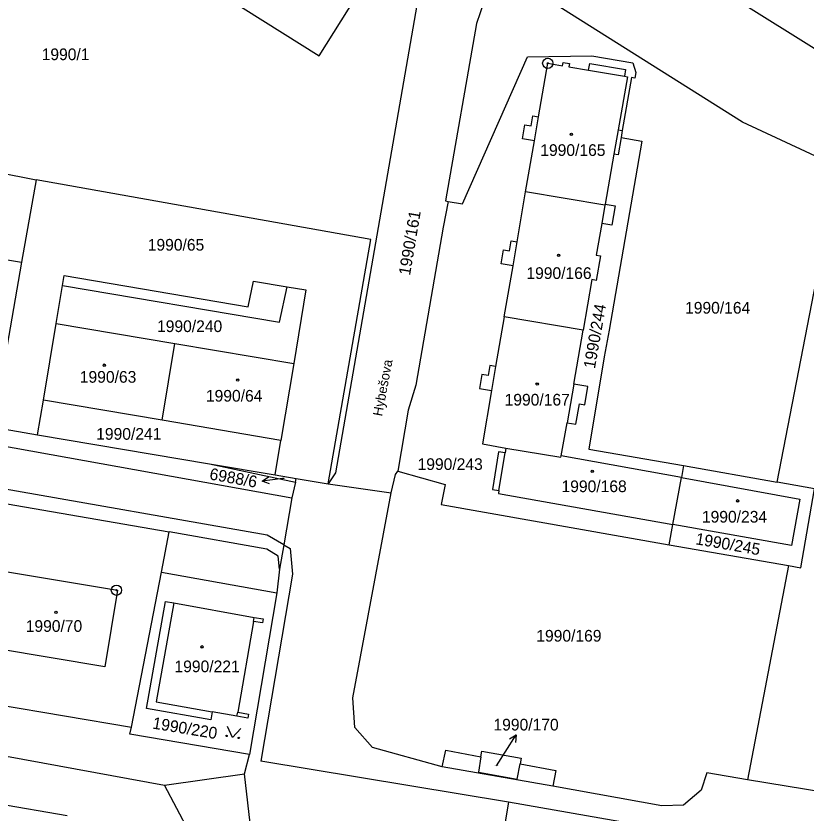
# Model space of a CAD drawing. Extents: x -593183 to -588034, y -1130415 to -1124994.
# Drawn here: x -590278.8 to -590163.9, y -1128936.8 to -1128820.9 of the extents above; entities that cross this region are included whole.
import ezdxf

# ---------------------------------------------------------------- set-up
doc = ezdxf.new("R2010")
doc.units = 0
for name, color, linetype in [('Vrstva 1', 7, 'Continuous'), ('Vrstva 15', 7, 'Continuous'), ('Vrstva 16', 7, 'Continuous'), ('Vrstva 18', 7, 'Continuous'), ('Vrstva 19', 7, 'Continuous'), ('Vrstva 24', 7, 'Continuous'), ('Vrstva 25', 7, 'Continuous'), ('Vrstva 4', 7, 'Continuous')]:
    doc.layers.add(name, color=color, linetype=linetype)

msp = doc.modelspace()

# ---------------------------------------------------------------- linework, layer by layer
at = {"layer": 'Vrstva 1'}
for p, q in [((-590234.73, -1128826.7), (-590221.79, -1128806.18)), ((-590219.15, -1128811.41), (-590232.33, -1128887.31)), ((-590138.57, -1128840.81), (-590182.67, -1128813.12)), ((-590251.43, -1128816.16), (-590234.73, -1128826.7)), ((-590173.12, -1128836.32), (-590203.59, -1128817.16)), ((-590210.77, -1128818.89), (-590211.82, -1128822)), ((-590211.82, -1128822), (-590216.34, -1128847.79)), ((-590213.89, -1128848.23), (-590204.42, -1128826.83)), ((-590204.42, -1128826.83), (-590195.04, -1128826.7)), ((-590202.8, -1128835.57), (-590201.46, -1128827.78)), ((-590201.46, -1128827.78), (-590199.31, -1128828.14)), ((-590199.31, -1128828.14), (-590199.23, -1128827.66)), ((-590199.23, -1128827.66), (-590198.32, -1128827.82)), ((-590195.04, -1128826.7), (-590189.07, -1128827.71)), ((-590189.07, -1128827.71), (-590188.64, -1128829.12)), ((-590198.32, -1128827.82), (-590198.4, -1128828.3)), ((-590198.4, -1128828.3), (-590195.52, -1128828.79)), ((-590195.52, -1128828.79), (-590195.35, -1128827.81)), ((-590195.35, -1128827.81), (-590190.14, -1128828.7)), ((-590190.14, -1128828.7), (-590190.3, -1128829.67)), ((-590189.88, -1128829.74), (-590191.23, -1128837.44)), ((-590189.28, -1128829.84), (-590190.62, -1128837.55)), ((-590190.3, -1128829.67), (-590189.88, -1128829.74)), ((-590188.78, -1128829.93), (-590189.28, -1128829.84)), ((-590188.64, -1128829.12), (-590188.78, -1128829.93)), ((-590203.9, -1128836.88), (-590203.65, -1128835.42)), ((-590203.65, -1128835.42), (-590202.8, -1128835.57)), ((-590205.14, -1128838.76), (-590204.79, -1128836.73)), ((-590204.79, -1128836.73), (-590203.9, -1128836.88)), ((-590159.23, -1128842.82), (-590173.12, -1128836.32)), ((-590311.45, -1128837.58), (-590275.9, -1128844.73)), ((-590191.23, -1128837.44), (-590190.62, -1128837.55)), ((-590190.62, -1128837.55), (-590190.8, -1128838.58)), ((-590203.4, -1128839.06), (-590205.14, -1128838.76)), ((-590204.68, -1128846.49), (-590203.4, -1128839.06)), ((-590187.77, -1128839.09), (-590192.53, -1128866.61)), ((-590190.8, -1128838.58), (-590191.24, -1128841.09)), ((-590190.8, -1128838.58), (-590187.77, -1128839.09)), ((-590191.84, -1128840.99), (-590193.11, -1128848.24)), ((-590191.24, -1128841.09), (-590191.84, -1128840.99)), ((-590168.07, -1128888.69), (-590159.23, -1128842.82)), ((-590275.9, -1128844.73), (-590278, -1128856.72)), ((-590227.22, -1128853.4), (-590275.9, -1128844.73)), ((-590205.92, -1128853.72), (-590204.68, -1128846.49)), ((-590193.14, -1128848.4), (-590204.68, -1128846.49)), ((-590215.94, -1128847.86), (-590216.7, -1128851.59)), ((-590216.34, -1128847.79), (-590215.94, -1128847.86)), ((-590215.94, -1128847.86), (-590213.89, -1128848.23)), ((-590193.11, -1128848.24), (-590193.14, -1128848.4)), ((-590193.11, -1128848.24), (-590191.65, -1128848.49)), ((-590191.65, -1128848.49), (-590192.15, -1128851.31)), ((-590216.7, -1128851.59), (-590220.65, -1128874.56)), ((-590193.6, -1128851.06), (-590194.41, -1128855.67)), ((-590192.15, -1128851.31), (-590193.6, -1128851.06)), ((-590233.4, -1128888.93), (-590227.22, -1128853.4)), ((-590207.02, -1128855.04), (-590206.77, -1128853.58)), ((-590206.77, -1128853.58), (-590205.92, -1128853.72)), ((-590208.26, -1128856.92), (-590207.91, -1128854.89)), ((-590207.91, -1128854.89), (-590207.02, -1128855.04)), ((-590278, -1128856.72), (-590282.19, -1128880.69)), ((-590281.67, -1128856.1), (-590278, -1128856.72)), ((-590193.81, -1128855.77), (-590194.43, -1128859.35)), ((-590194.41, -1128855.67), (-590193.81, -1128855.77)), ((-590206.52, -1128857.21), (-590208.26, -1128856.92)), ((-590207.8, -1128864.64), (-590206.52, -1128857.21)), ((-590272.04, -1128860.11), (-590271.79, -1128858.64)), ((-590271.79, -1128858.64), (-590245.06, -1128863.17)), ((-590272.96, -1128865.62), (-590272.04, -1128860.11)), ((-590245.06, -1128863.17), (-590244.26, -1128859.44)), ((-590244.26, -1128859.44), (-590239.38, -1128860.26)), ((-590195.03, -1128859.24), (-590196.31, -1128866.58)), ((-590194.43, -1128859.35), (-590195.03, -1128859.24)), ((-590239.38, -1128860.26), (-590236.64, -1128860.72)), ((-590236.64, -1128860.72), (-590238.42, -1128871.41)), ((-590207.8, -1128864.64), (-590209.05, -1128871.87)), ((-590196.31, -1128866.58), (-590207.8, -1128864.64)), ((-590274.83, -1128876.76), (-590272.96, -1128865.62)), ((-590272.96, -1128865.62), (-590255.69, -1128868.51)), ((-590197.69, -1128874.43), (-590196.31, -1128866.58)), ((-590192.53, -1128866.61), (-590193.26, -1128870.48)), ((-590257.56, -1128879.69), (-590255.69, -1128868.51)), ((-590255.69, -1128868.51), (-590238.42, -1128871.41)), ((-590193.26, -1128870.48), (-590195.48, -1128883.87)), ((-590238.42, -1128871.41), (-590240.29, -1128882.62)), ((-590209.89, -1128871.73), (-590210.15, -1128873.19)), ((-590209.05, -1128871.87), (-590209.89, -1128871.73)), ((-590211.03, -1128873.03), (-590211.38, -1128875.06)), ((-590210.15, -1128873.19), (-590211.03, -1128873.03)), ((-590220.65, -1128874.56), (-590221.77, -1128878.24)), ((-590211.38, -1128875.06), (-590209.65, -1128875.36)), ((-590195.62, -1128874.79), (-590197.69, -1128874.43)), ((-590196.08, -1128877.45), (-590195.62, -1128874.79)), ((-590209.65, -1128875.36), (-590210.98, -1128883.11)), ((-590275.67, -1128881.79), (-590274.83, -1128876.76)), ((-590257.56, -1128879.69), (-590274.83, -1128876.76)), ((-590197.38, -1128880.26), (-590196.87, -1128877.31)), ((-590196.87, -1128877.31), (-590196.08, -1128877.45)), ((-590221.77, -1128878.24), (-590223.26, -1128887.08)), ((-590240.29, -1128882.62), (-590257.56, -1128879.69)), ((-590282.19, -1128880.69), (-590275.67, -1128881.79)), ((-590199.51, -1128884.86), (-590198.66, -1128880.04)), ((-590198.66, -1128880.04), (-590197.38, -1128880.26)), ((-590289.65, -1128881.8), (-590238.67, -1128890.99)), ((-590275.67, -1128881.79), (-590250.68, -1128886.01)), ((-590241.13, -1128887.63), (-590240.29, -1128882.62)), ((-590210.98, -1128883.11), (-590207.56, -1128883.76)), ((-590208.63, -1128884.28), (-590209.52, -1128889.74)), ((-590207.67, -1128884.44), (-590208.63, -1128884.28)), ((-590207.56, -1128883.76), (-590207.67, -1128884.44)), ((-590207.56, -1128883.76), (-590199.54, -1128885.05)), ((-590195.48, -1128883.87), (-590181.71, -1128886.29)), ((-590242.3, -1128896.38), (-590309.38, -1128884.66)), ((-590199.54, -1128885.05), (-590199.51, -1128884.86)), ((-590182.02, -1128888.03), (-590199.51, -1128884.86)), ((-590250.68, -1128886.01), (-590238.18, -1128888.7)), ((-590250.68, -1128886.01), (-590241.13, -1128887.63)), ((-590181.71, -1128886.29), (-590182.02, -1128888.03)), ((-590181.71, -1128886.29), (-590168.07, -1128888.69)), ((-590241.13, -1128887.63), (-590238.08, -1128888.14)), ((-590232.33, -1128887.31), (-590233.4, -1128888.93)), ((-590224.25, -1128890.23), (-590223.62, -1128887.59)), ((-590223.62, -1128887.59), (-590223.26, -1128887.08)), ((-590223.26, -1128887.08), (-590216.38, -1128889.01)), ((-590183.25, -1128894.84), (-590182.02, -1128888.03)), ((-590182.02, -1128888.03), (-590164.82, -1128891.14)), ((-590238.18, -1128888.7), (-590238.67, -1128890.99)), ((-590238.18, -1128888.7), (-590238.08, -1128888.14)), ((-590238.08, -1128888.14), (-590233.4, -1128888.93)), ((-590233.4, -1128888.93), (-590224.25, -1128890.23)), ((-590216.38, -1128889.01), (-590216.96, -1128891.95)), ((-590162.66, -1128889.64), (-590168.07, -1128888.69)), ((-590291.33, -1128889.88), (-590256.52, -1128895.91)), ((-590229.8, -1128920.04), (-590224.25, -1128890.23)), ((-590209.52, -1128889.74), (-590208.57, -1128889.9)), ((-590208.57, -1128889.9), (-590208.64, -1128890.34)), ((-590208.64, -1128890.34), (-590183.25, -1128894.84)), ((-590164.67, -1128901.14), (-590162.66, -1128889.64)), ((-590238.67, -1128890.99), (-590239.85, -1128897.79)), ((-590164.82, -1128891.14), (-590166.01, -1128897.89)), ((-590216.96, -1128891.95), (-590183.78, -1128897.78)), ((-590183.78, -1128897.78), (-590183.25, -1128894.84)), ((-590166.01, -1128897.89), (-590183.25, -1128894.84)), ((-590257.66, -1128901.79), (-590256.52, -1128895.91)), ((-590242.32, -1128898.45), (-590256.52, -1128895.91)), ((-590239.85, -1128897.79), (-590242.3, -1128896.38)), ((-590240.68, -1128899.47), (-590242.32, -1128898.45)), ((-590239.85, -1128897.79), (-590240.47, -1128901.34)), ((-590239.85, -1128897.79), (-590238.93, -1128898.32)), ((-590238.93, -1128898.32), (-590238.6, -1128902.09)), ((-590183.78, -1128897.78), (-590166.44, -1128900.83)), ((-590240.47, -1128901.34), (-590240.68, -1128899.47)), ((-590166.44, -1128900.83), (-590172.42, -1128931.97)), ((-590166.44, -1128900.83), (-590164.67, -1128901.14)), ((-590282.28, -1128901.34), (-590264.03, -1128904.42)), ((-590262.03, -1128924.33), (-590257.66, -1128901.79)), ((-590240.47, -1128901.34), (-590240.87, -1128904.78)), ((-590238.6, -1128902.09), (-590243.18, -1128929.28)), ((-590264.03, -1128904.42), (-590265.9, -1128915.55)), ((-590240.87, -1128904.78), (-590244.84, -1128928.3)), ((-590259.82, -1128921.61), (-590257.07, -1128906.04)), ((-590257.07, -1128906.04), (-590255.86, -1128906.26)), ((-590255.86, -1128906.26), (-590244.15, -1128908.35)), ((-590244.26, -1128908.94), (-590246.57, -1128922.14)), ((-590242.98, -1128909.17), (-590244.26, -1128908.94)), ((-590244.15, -1128908.35), (-590242.87, -1128908.58)), ((-590242.87, -1128908.58), (-590242.98, -1128909.17)), ((-590265.9, -1128915.55), (-590284.18, -1128912.47)), ((-590319.66, -1128914.59), (-590262.03, -1128924.33)), ((-590229.54, -1128924.38), (-590229.8, -1128920.04)), ((-590250.49, -1128923.27), (-590259.82, -1128921.61)), ((-590250.27, -1128922.09), (-590250.49, -1128923.27)), ((-590246.68, -1128922.73), (-590250.27, -1128922.09)), ((-590245.1, -1128923.01), (-590246.68, -1128922.73)), ((-590246.57, -1128922.14), (-590245, -1128922.42)), ((-590245, -1128922.42), (-590245.1, -1128923.01)), ((-590262.25, -1128925.33), (-590262.03, -1128924.33)), ((-590226.94, -1128927.26), (-590229.54, -1128924.38)), ((-590244.84, -1128928.3), (-590262.25, -1128925.33)), ((-590216.82, -1128930.08), (-590226.94, -1128927.26)), ((-590280.21, -1128928.53), (-590257.2, -1128932.73)), ((-590245.59, -1128931.12), (-590244.84, -1128928.3)), ((-590216.82, -1128930.08), (-590216.29, -1128927.68)), ((-590216.29, -1128927.68), (-590211.18, -1128928.62)), ((-590211.18, -1128928.62), (-590211.04, -1128927.79)), ((-590211.04, -1128927.79), (-590205.35, -1128928.84)), ((-590207.19, -1128935.25), (-590243.18, -1128929.28)), ((-590205.35, -1128928.84), (-590205.5, -1128929.66)), ((-590205.5, -1128929.66), (-590200.3, -1128930.62)), ((-590200.74, -1128932.92), (-590216.82, -1128930.08)), ((-590200.3, -1128930.62), (-590200.74, -1128932.92)), ((-590271.37, -1128937.19), (-590307, -1128931.12)), ((-590257.2, -1128932.73), (-590245.59, -1128931.12)), ((-590178.34, -1128930.98), (-590179.17, -1128933.46)), ((-590172.42, -1128931.97), (-590178.34, -1128930.98)), ((-590156.42, -1128934.63), (-590172.42, -1128931.97)), ((-590242.61, -1128960.49), (-590257.2, -1128932.73)), ((-590184.87, -1128935.77), (-590200.74, -1128932.92)), ((-590179.17, -1128933.46), (-590181.74, -1128935.65)), ((-590207.19, -1128935.25), (-590208.88, -1128945.39)), ((-590124.77, -1128949.51), (-590207.19, -1128935.25)), ((-590181.74, -1128935.65), (-590184.87, -1128935.77))]:
    msp.add_line(p, q, dxfattribs=at)
at = {"layer": 'Vrstva 16'}
for p, q in [((-590239.87, -1128888.16), (-590240.02, -1128888.18)), ((-590208.93, -1128929.95), (-590207.66, -1128927.96))]:
    msp.add_line(p, q, dxfattribs=at)
at = {"layer": 'Vrstva 24'}
for centre, radius in [((-590201.46, -1128827.78), 0.75), ((-590201.46, -1128827.78), 0.0903), ((-590264.2, -1128904.4), 0.75), ((-590264.2, -1128904.4), 0.0903)]:
    msp.add_circle(centre, radius, dxfattribs=at)
at = {"layer": 'Vrstva 25'}
for p, q in [((-590240.02, -1128888.18), (-590243, -1128888.55)), ((-590207.66, -1128927.96), (-590206.05, -1128925.43))]:
    msp.add_line(p, q, dxfattribs=at)
for points in [[(-590241.94, -1128888.92), (-590243, -1128888.55), (-590242.07, -1128887.93)], [(-590246.09, -1128924.52), (-590247.32, -1128925.84), (-590248.06, -1128924.2)], [(-590207.01, -1128926), (-590206.05, -1128925.43), (-590206.16, -1128926.54)]]:
    msp.add_lwpolyline(points, dxfattribs=at)
for centre, radius in [((-590198.03, -1128838.12), 0.175), ((-590198.03, -1128838.12), 0.15), ((-590199.89, -1128855.71), 0.175), ((-590199.89, -1128855.71), 0.15), ((-590265.97, -1128871.68), 0.175), ((-590265.97, -1128871.68), 0.15), ((-590246.57, -1128873.85), 0.175), ((-590246.57, -1128873.85), 0.15), ((-590203, -1128874.43), 0.175), ((-590203, -1128874.43), 0.15), ((-590194.99, -1128887.1), 0.175), ((-590194.99, -1128887.1), 0.15), ((-590173.85, -1128891.41), 0.175), ((-590173.85, -1128891.41), 0.15), ((-590273, -1128907.62), 0.175), ((-590273, -1128907.62), 0.15), ((-590251.75, -1128912.64), 0.175), ((-590251.75, -1128912.64), 0.15), ((-590248.19, -1128925.59), 0.1), ((-590246.42, -1128925.89), 0.1)]:
    msp.add_circle(centre, radius, dxfattribs=at)
at = {"layer": 'Vrstva 4'}
for p, q in [((-590195.52, -1128828.79), (-590190.3, -1128829.67)), ((-590203.4, -1128839.06), (-590202.8, -1128835.57)), ((-590191.23, -1128837.44), (-590191.84, -1128840.99)), ((-590193.14, -1128848.4), (-590193.6, -1128851.06)), ((-590206.52, -1128857.21), (-590205.92, -1128853.72)), ((-590272.04, -1128860.11), (-590240.51, -1128865.41)), ((-590240.51, -1128865.41), (-590239.38, -1128860.26)), ((-590209.05, -1128871.87), (-590209.65, -1128875.36)), ((-590197.69, -1128874.43), (-590198.66, -1128880.04)), ((-590208.57, -1128889.9), (-590207.67, -1128884.44)), ((-590257.66, -1128901.79), (-590240.87, -1128904.78)), ((-590255.86, -1128906.26), (-590258.42, -1128920.64)), ((-590244.26, -1128908.94), (-590244.15, -1128908.35)), ((-590258.42, -1128920.64), (-590250.27, -1128922.09)), ((-590246.68, -1128922.73), (-590246.57, -1128922.14)), ((-590211.18, -1128928.62), (-590211.56, -1128930.85)), ((-590205.9, -1128931.89), (-590205.5, -1128929.66)), ((-590211.56, -1128930.85), (-590205.9, -1128931.89)), ((-590242.62, -1128956.59), (-590245.59, -1128931.12))]:
    msp.add_line(p, q, dxfattribs=at)

# ---------------------------------------------------------------- texts
at = {"layer": 'Vrstva 15'}
msp.add_text('Hybešova', height=1.4, rotation=79.4552, dxfattribs=at).set_placement((-590225.56, -1128879.18))
at = {"layer": 'Vrstva 16'}
msp.add_text('6988/6', height=1.7, rotation=349.8333, dxfattribs=at).set_placement((-590250.76, -1128888.28))
msp.add_text('1990/170', height=1.7, dxfattribs=at).set_placement((-590209.36, -1128924.8))
at = {"layer": 'Vrstva 18'}
for s, height, p in [('1990/1', 1.7, (-590275.08, -1128827.32)), ('1990/65', 1.7, (-590259.65, -1128855.02)), ('1990/164', 1.7, (-590181.49, -1128864.18)), ('1990/240', 1.7, (-590258.3, -1128866.86)), ('1990/241', 1.7, (-590267.15, -1128882.52)), ('1990/243', 1.7, (-590220.4, -1128886.92)), ('6988/6', 0.1, (-590240.09, -1128888.16)), ('1990/169', 1.7, (-590203.13, -1128911.88)), ('1990/170', 0.1, (-590209.18, -1128929.95))]:
    msp.add_text(s, height=height, dxfattribs=at).set_placement(p)
for s, rotation, p in [('1990/161', 80.4484, (-590221.5, -1128858.69)), ('1990/244', 79.992, (-590194.61, -1128872.27)), ('1990/245', 350.1542, (-590180.06, -1128897.71)), ('1990/220', 350.5685, (-590259.05, -1128924.51))]:
    msp.add_text(s, height=1.7, rotation=rotation, dxfattribs=at).set_placement(p)
at = {"layer": 'Vrstva 19'}
for s, p in [('1990/165', (-590202.55, -1128841.25)), ('1990/166', (-590204.57, -1128859.14)), ('1990/63', (-590269.53, -1128874.23)), ('1990/64', (-590251.19, -1128876.98)), ('1990/167', (-590207.74, -1128877.55)), ('1990/168', (-590199.46, -1128890.14)), ('1990/234', (-590179.04, -1128894.57)), ('1990/70', (-590277.4, -1128910.46)), ('1990/221', (-590255.76, -1128916.33))]:
    msp.add_text(s, height=1.7, dxfattribs=at).set_placement(p)

doc.saveas('drawing.dxf')
